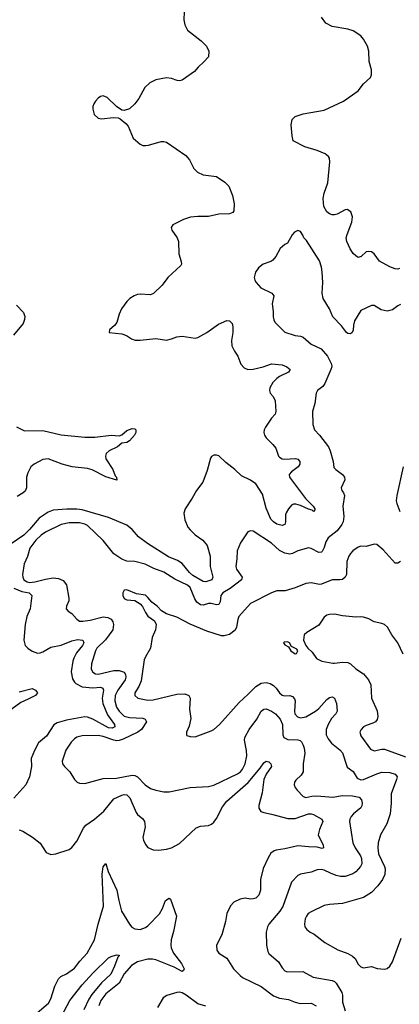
# Model space of a CAD drawing. Header units: inches. Extents: x 1839270 to 1929235, y 762242 to 910350.
# Tile 274 of 362: x 1846914 to 1849802, y 891421 to 898910. Entities that reach past the tile are written whole.
import ezdxf

# ---------------------------------------------------------------- set-up
doc = ezdxf.new("R2010")
doc.units = ezdxf.units.IN
doc.header["$MEASUREMENT"] = 0
doc.layers.add('B8849', color=7, linetype='Continuous')

msp = doc.modelspace()

# ---------------------------------------------------------------- linework, layer by layer
at = {"layer": 'B8849', "color": 5}
for points, elevation in [([(1848165.3, 898970), (1848163.1, 898910), (1848170.5, 898870), (1848190.4, 898830.4), (1848294.8, 898750), (1848334, 898710), (1848354, 898670), (1848350, 898628.7), (1848316, 898590), (1848270.5, 898549.5), (1848244.5, 898515.5), (1848150, 898449.4), (1848130, 898444.5), (1848113, 898447), (1848070, 898463.6), (1848030, 898467.6), (1847950, 898451.6), (1847904, 898430), (1847866.5, 898393.5), (1847819.5, 898310), (1847790, 898269.4), (1847750, 898232.7), (1847710, 898219), (1847690, 898222), (1847650, 898249), (1847578.9, 898318.9), (1847550, 898332.3), (1847530, 898326), (1847510, 898312.7), (1847490.7, 898290), (1847477.3, 898270), (1847470.8, 898250), (1847470.8, 898230), (1847481, 898190), (1847510, 898161), (1847537.3, 898157.3), (1847625.2, 898165.2), (1847662.8, 898162.8), (1847677.3, 898157.3), (1847721.1, 898121.1), (1847739.5, 898099.5), (1847777.3, 898010), (1847830, 897963.8), (1847850, 897953), (1847872.4, 897952.4), (1847894.9, 897954.9), (1847990, 897983.1), (1848010, 897983.8), (1848030, 897978), (1848177.8, 897877.8), (1848204.9, 897844.9), (1848239.1, 897779.1), (1848266.4, 897750), (1848310.2, 897730.2), (1848410, 897718), (1848475.3, 897675.3), (1848503.8, 897643.8), (1848532.4, 897572.4), (1848546.3, 897510), (1848543.9, 897456.1), (1848535.8, 897444.2), (1848510, 897434), (1848430, 897430.7), (1848350, 897412.5), (1848270, 897413.5), (1848212.8, 897407.2), (1848160.7, 897390), (1848078.8, 897350), (1848066.8, 897330), (1848070.6, 897310), (1848111.5, 897251.5), (1848122, 897222), (1848123.6, 897130), (1848143.1, 897070), (1848145.5, 897050), (1848140.4, 897039.6), (1848042, 896950), (1847999.1, 896890), (1847933, 896827), (1847910, 896817.6), (1847830, 896823.6), (1847810, 896820.5), (1847784, 896810), (1847751.5, 896788.5), (1847730, 896766.6), (1847689.1, 896710.9), (1847670.4, 896670), (1847652.3, 896607.7), (1847636.4, 896583.6), (1847598, 896550), (1847594, 896530), (1847690, 896520.7), (1847727.5, 896507.5), (1847763.4, 896483.4), (1847793.4, 896473.4), (1847830, 896473), (1847950, 896485.5), (1848030, 896472.7), (1848070, 896482), (1848110, 896498), (1848150, 896503.7), (1848250, 896488.5), (1848270, 896492), (1848338.4, 896530), (1848425.6, 896594.4), (1848490, 896621.1), (1848510, 896619.3), (1848530, 896598.8), (1848534.4, 896574.4), (1848535, 896530), (1848525.3, 896470), (1848528.5, 896428.5), (1848547.8, 896387.8), (1848574, 896350), (1848596.5, 896290), (1848621.2, 896261.2), (1848648.7, 896248.7), (1848690, 896251), (1848766.6, 896270), (1848830, 896293.4), (1848910, 896286), (1848947.3, 896270), (1848959.9, 896259.9), (1848970.8, 896250), (1848958.8, 896230), (1848890, 896195.1), (1848870, 896179.7), (1848840.3, 896150), (1848815.8, 896110), (1848814.4, 896090), (1848820.5, 896070), (1848842.7, 896042.8), (1848857.4, 896010), (1848862.4, 895930), (1848856.5, 895910), (1848830, 895879.7), (1848783.1, 895810), (1848773.7, 895790), (1848772.2, 895770), (1848776.4, 895750), (1848788.4, 895730), (1848840, 895680), (1848862.6, 895650), (1848883.1, 895590), (1848890, 895582.4), (1848910.2, 895570.2), (1848930, 895566.6), (1849013.2, 895573.2), (1849030, 895568.4), (1849046.3, 895550), (1849045.1, 895530), (1849032.7, 895510), (1848980.9, 895470), (1848964.8, 895450), (1848967, 895430), (1849087.7, 895267.7), (1849146, 895210), (1849158.9, 895190), (1849158.9, 895181.1), (1849150, 895169.8), (1849139.4, 895179.4), (1849110, 895187.4), (1849050, 895215.9), (1849015.1, 895224.9), (1848995.8, 895224.2), (1848982.9, 895217.1), (1848958.8, 895190), (1848940.5, 895159.5), (1848936.3, 895143.7), (1848936.4, 895090), (1848930.3, 895069.7), (1848910, 895063), (1848870, 895074), (1848843.5, 895090), (1848825.2, 895110), (1848790, 895194.5), (1848761.1, 895301.1), (1848710, 895378.9), (1848670, 895407.8), (1848600.2, 895440.2), (1848550, 895489.7), (1848482.4, 895542.4), (1848430, 895592), (1848410, 895598), (1848390, 895597.2), (1848373.4, 895586.6), (1848365.5, 895574.5), (1848339.4, 895480.6), (1848307.8, 895392.2), (1848258.9, 895330), (1848227, 895270), (1848172.4, 895190), (1848163.6, 895156.4), (1848170, 895104.9), (1848194.3, 895050), (1848210, 895029.3), (1848250, 894992.2), (1848307.6, 894950), (1848339, 894910), (1848362.8, 894830), (1848362, 894750), (1848383.2, 894670), (1848375.5, 894650), (1848330, 894634.4), (1848310, 894635.8), (1848230, 894683.4), (1848204.6, 894704.6), (1848150, 894774.7), (1848115.7, 894795.7), (1848045.2, 894825.2), (1847885.3, 894925.3), (1847816.9, 894976.9), (1847770, 895032), (1847730, 895064.1), (1847590, 895124.6), (1847390, 895182.9), (1847350, 895187.5), (1847273, 895187), (1847170, 895178.8), (1847130, 895165), (1847061.8, 895118.2), (1846990, 895031.4), (1846945.1, 894990), (1846850, 894923.7)], 720), ([(1849802.3, 897017.7), (1849790, 897013), (1849770, 897014.3), (1849730, 897029.7), (1849650, 897073.3), (1849610, 897129.5), (1849590, 897143.6), (1849570, 897147.6), (1849550, 897144.5), (1849511.8, 897108.2), (1849496.7, 897103.3), (1849490, 897102.4), (1849470, 897113), (1849450, 897132.8), (1849427.6, 897167.6), (1849403.1, 897223.1), (1849398, 897250), (1849403.9, 897276.1), (1849441.3, 897370), (1849444.5, 897410), (1849432.3, 897450), (1849405.6, 897465.6), (1849390, 897462.9), (1849328.4, 897431.6), (1849310, 897425.7), (1849290, 897426), (1849270, 897434), (1849250, 897449.8), (1849227.1, 897490), (1849223.7, 897550), (1849231.2, 897590), (1849257.4, 897670), (1849273.5, 897830), (1849270, 897858), (1849263.5, 897870), (1849238.4, 897890), (1849176.4, 897916.4), (1849084, 897944), (1848995.6, 897990), (1848985.8, 898025.8), (1848978.9, 898110), (1848986.3, 898150), (1849010, 898173.4), (1849070, 898194.7), (1849230, 898221.7), (1849378, 898290), (1849490, 898368.5), (1849530, 898422.4), (1849582, 898470), (1849589.7, 898490.3), (1849591.2, 898528.8), (1849573, 898593), (1849568.7, 898670), (1849560.4, 898710), (1849530, 898762.7), (1849508.1, 898788.1), (1849450, 898826.6), (1849410, 898838.7), (1849290, 898858.5), (1849243.2, 898883.2), (1849209, 898930)], 720), ([(1849810, 896743.1), (1849790, 896734), (1849750, 896703), (1849710, 896693.7), (1849662.9, 896702.9), (1849610, 896735.1), (1849590, 896736), (1849510, 896698), (1849460.3, 896619.7), (1849452.3, 896587.7), (1849450.3, 896549.7), (1849442.8, 896530), (1849430, 896520.9), (1849410, 896522), (1849399.3, 896530), (1849362.8, 896582.8), (1849295.6, 896650), (1849269.6, 896710), (1849222.7, 896790), (1849215.8, 896830), (1849220.4, 896910), (1849215.8, 896990), (1849210, 897028), (1849194.9, 897074.9), (1849095.3, 897230), (1849075.3, 897250), (1849068.7, 897270), (1849050, 897298), (1849030, 897308), (1849005.4, 897294.6), (1848986.4, 897273.6), (1848950.8, 897209.2), (1848930, 897199), (1848896, 897170), (1848862.8, 897110), (1848838.8, 897081.2), (1848824.7, 897070), (1848766, 897050), (1848730, 897024), (1848706.8, 896990), (1848698.8, 896950), (1848702.8, 896930), (1848714, 896910), (1848747.3, 896870), (1848830.8, 896830), (1848847.7, 896810), (1848835.5, 896750), (1848843, 896690), (1848842, 896650), (1848846.6, 896626.6), (1848856, 896610), (1848930, 896533.4), (1849010, 896508), (1849050, 896503), (1849070, 896494.9), (1849130, 896442.6), (1849206.3, 896406.3), (1849254.9, 896350), (1849284.9, 896290), (1849287.3, 896270), (1849282, 896250), (1849236.3, 896143.7), (1849220.7, 896119.3), (1849180.5, 896090), (1849168.7, 896070), (1849158.4, 895990), (1849140.3, 895930), (1849144.9, 895830), (1849157, 895790), (1849194.4, 895750), (1849262.4, 895662.4), (1849276.3, 895630), (1849299.1, 895550), (1849304.9, 895504.9), (1849318, 895490), (1849370, 895450.7), (1849384, 895430), (1849387.7, 895410), (1849359.3, 895350), (1849363.8, 895330), (1849378.4, 895310), (1849385.7, 895290), (1849371.1, 895208.9), (1849379, 895130), (1849373.7, 895090), (1849363.8, 895070), (1849330, 895022.9), (1849260.7, 894970), (1849242.6, 894937.4), (1849230, 894896), (1849214.5, 894865.5), (1849210, 894860.7), (1849190, 894858), (1849130, 894888.4), (1849110, 894893.1), (1849030.9, 894869.1), (1848990, 894848.7), (1848970, 894844.5), (1848930, 894852), (1848891.4, 894871.4), (1848830, 894927.2), (1848690, 895018.4), (1848670, 895022.9), (1848650, 895014.5), (1848594.9, 894930), (1848568.5, 894870), (1848567, 894810), (1848558.9, 894750), (1848562.6, 894730), (1848605.3, 894670), (1848602.3, 894650), (1848516, 894584), (1848458.8, 894550), (1848445.1, 894530), (1848439.1, 894480.9), (1848430, 894462.6), (1848410, 894459.3), (1848370, 894469.8), (1848350.2, 894469.8), (1848310, 894456.2), (1848290, 894459.4), (1848260.7, 894480.7), (1848245.2, 894505.2), (1848211.2, 894590), (1848189.7, 894610), (1848093.5, 894653.5), (1848010, 894706.8), (1847935.1, 894735.1), (1847867.5, 894767.5), (1847790, 894789.8), (1847730, 894792.4), (1847690, 894807.4), (1847630, 894848.3), (1847550, 894949.7), (1847430, 895062.3), (1847410, 895073.5), (1847370, 895082.6), (1847290, 895082.5), (1847230.3, 895070), (1847110, 895013.2), (1847076.8, 894990), (1847036.1, 894950), (1846991.1, 894890), (1846972.7, 894827.3), (1846947.8, 894770), (1846935.6, 894690), (1846936.9, 894670), (1846946.2, 894650), (1846970, 894633.7), (1846990, 894630.1), (1847030, 894634), (1847110, 894655.7), (1847170, 894664.7), (1847210, 894660.3), (1847244.4, 894644.4), (1847270.2, 894610.2), (1847288.8, 894510), (1847287, 894490), (1847270.4, 894450), (1847267.7, 894430), (1847282.8, 894410), (1847310, 894392.7), (1847349.2, 894349.2), (1847370, 894336), (1847394.3, 894334.3), (1847450, 894342.2), (1847550, 894368.1), (1847583.7, 894363.7), (1847609.5, 894349.5), (1847623.5, 894330), (1847628.4, 894310), (1847622, 894270), (1847566.6, 894193.4), (1847501.7, 894130), (1847491, 894110), (1847459.2, 894010), (1847457.8, 893970), (1847470, 893947.8), (1847490, 893935.5), (1847510, 893932.6), (1847630, 893958.9), (1847670, 893959.8), (1847710, 893946.3), (1847719.8, 893930), (1847720.8, 893910), (1847715.4, 893890), (1847660.7, 893810), (1847640.9, 893770), (1847637.3, 893730), (1847650, 893680.8), (1847669.7, 893649.7), (1847710, 893613.4), (1847750, 893602), (1847850, 893597.3), (1847867.7, 893590), (1847878.4, 893570), (1847839.6, 893510), (1847813.1, 893490), (1847702.4, 893437.5), (1847670, 893427.1), (1847650, 893425.4), (1847630, 893429.9), (1847550, 893457.5), (1847510, 893465.4), (1847390, 893463.7), (1847350, 893453.2), (1847330, 893440.4), (1847305.6, 893414.4), (1847265.5, 893354.5), (1847236.5, 893270), (1847240.3, 893250), (1847254, 893230), (1847295.3, 893190), (1847331.8, 893131.8), (1847351, 893111), (1847370, 893102), (1847410, 893101.4), (1847550, 893137.6), (1847650, 893141.7), (1847770, 893164.8), (1847790, 893162), (1847810.8, 893150.8), (1847868.7, 893090), (1847910, 893062.3), (1847950, 893048.8), (1848010, 893037.6), (1848050, 893037.6), (1848210, 893068.7), (1848350, 893077.6), (1848390, 893087), (1848570, 893174), (1848594.2, 893190), (1848610, 893208.9), (1848629.8, 893250), (1848641.5, 893310), (1848640.6, 893350), (1848624.2, 893430), (1848627.3, 893450), (1848660.2, 893510), (1848718, 893590), (1848750, 893650.4), (1848770, 893664.9), (1848790, 893667.1), (1848830, 893649.3), (1848859.6, 893630), (1848896.6, 893590), (1848913.5, 893550), (1848916.6, 893470), (1848924.5, 893450), (1848955, 893435), (1849030, 893431.8), (1849046.5, 893426.5), (1849056.9, 893416.9), (1849070, 893393), (1849077.7, 893370), (1849082.2, 893330), (1849069.2, 893250), (1849070.3, 893190), (1849056.4, 893163.6), (1849014.1, 893125.9), (1849004.4, 893110), (1849003.1, 893090), (1849010.4, 893070), (1849024.9, 893050), (1849070, 893000.5), (1849090, 892994), (1849136.5, 893003.5), (1849174.5, 893005.5), (1849296.1, 892996.1), (1849370, 893007.8), (1849446.5, 893006.5), (1849495.9, 892995.9), (1849515.2, 892975.2), (1849519.3, 892950), (1849517.1, 892930), (1849510, 892915.1), (1849452.4, 892870), (1849435.5, 892850), (1849426.2, 892830), (1849423.6, 892810), (1849448.9, 892650), (1849466.7, 892610), (1849506.7, 892550), (1849513.6, 892530), (1849515.5, 892490), (1849507.7, 892470), (1849470.6, 892429.4), (1849447.4, 892412.6), (1849390, 892393), (1849353.7, 892393.7), (1849320.9, 892400.9), (1849277.2, 892417.2), (1849230, 892441.7), (1849210, 892446.6), (1849177, 892443), (1849130, 892424.7), (1849050, 892409.7), (1849030, 892401.6), (1848981.7, 892350), (1848914.9, 892165.1), (1848892.6, 892130), (1848810.3, 892030), (1848798.7, 892010), (1848788.5, 891970), (1848790.4, 891870), (1848801.7, 891821.7), (1848810, 891807.3), (1848883.4, 891743.4), (1848910, 891698), (1848930, 891675.8), (1848950, 891667.9), (1849069, 891669), (1849146.3, 891626.3), (1849290, 891600.6), (1849310, 891593.4), (1849321.7, 891581.7), (1849364.7, 891510), (1849369.3, 891490), (1849370, 891436), (1849389.2, 891370)], 740), ([(1846890, 896739.3), (1846944, 896684), (1846953.3, 896653.3), (1846951, 896630), (1846939.9, 896600.1), (1846867.5, 896510)], 680), ([(1846890, 895812.9), (1846950, 895782.8), (1847090, 895786.5), (1847230, 895751.7), (1847410, 895735.3), (1847485.4, 895734.6), (1847610, 895748.8), (1847670, 895744), (1847690, 895753.4), (1847730, 895786), (1847770, 895800.7), (1847790, 895798), (1847798, 895790), (1847797.3, 895770), (1847787.7, 895750), (1847750, 895707.1), (1847730, 895694.7), (1847690, 895687.8), (1847657.7, 895662.3), (1847595.8, 895630), (1847573.1, 895610), (1847566.3, 895590), (1847568.9, 895570), (1847623.7, 895490), (1847641.4, 895441.4), (1847650.4, 895430), (1847652.7, 895407.3), (1847570, 895433.7), (1847465.6, 895485.6), (1847430, 895495.7), (1847312.7, 895510), (1847238.4, 895530), (1847130, 895569.2), (1847090, 895563.9), (1847023.6, 895530), (1846999.7, 895510), (1846975.8, 895464.2), (1846966.8, 895430), (1846965.8, 895350), (1846955.3, 895324.7), (1846939.6, 895310), (1846896.1, 895283.9)], 680), ([(1849830.3, 895509.7), (1849783.7, 895290), (1849778.7, 895250), (1849782, 895230), (1849804.9, 895170)], 760), ([(1849810, 894788), (1849790, 894775.3), (1849770, 894775.3), (1849678.8, 894878.8), (1849630, 894918), (1849610, 894922), (1849550, 894902), (1849510, 894906), (1849490, 894898.7), (1849449.4, 894870.6), (1849429.5, 894850.5), (1849418.4, 894830), (1849403.8, 894790), (1849398.9, 894690), (1849390, 894669.5), (1849370, 894651.8), (1849350, 894648.2), (1849290, 894649.7), (1849210, 894616.2), (1849194.3, 894614.3), (1849130, 894626), (1849090, 894622.4), (1849010, 894587.8), (1848933.5, 894566.5), (1848870, 894566.3), (1848828.4, 894551.6), (1848668.7, 894470), (1848582, 894370), (1848572.7, 894347.3), (1848563.2, 894290), (1848552.4, 894267.6), (1848510, 894233.3), (1848470, 894222.4), (1848450, 894224.5), (1848338.4, 894258.4), (1848210, 894312.8), (1848110, 894365.4), (1848029.6, 894389.6), (1847993.1, 894413.1), (1847959.3, 894450), (1847919.1, 894479.1), (1847890, 894515.1), (1847870, 894531.6), (1847803.7, 894543.7), (1847730, 894574.5), (1847708.2, 894571.8), (1847698.8, 894550), (1847698.8, 894530), (1847708.6, 894508.6), (1847730, 894497.3), (1847790, 894491), (1847830, 894467.7), (1847847.4, 894447.4), (1847870, 894400.7), (1847890, 894374), (1847938.8, 894338.8), (1847952.7, 894310), (1847947.4, 894270), (1847921.3, 894210), (1847910.3, 894130), (1847870, 894064.5), (1847860, 894040), (1847838.1, 893881.9), (1847821.2, 893838.8), (1847790.4, 893790), (1847790.5, 893770), (1847814, 893750), (1847890, 893733.5), (1847930, 893737.1), (1848110, 893779.3), (1848170, 893782.3), (1848200.5, 893770), (1848212, 893750), (1848206.4, 893666.4), (1848215.2, 893595.2), (1848203.1, 893536.9), (1848182.8, 893490), (1848182, 893470), (1848186.4, 893466.4), (1848210, 893458), (1848250, 893454.8), (1848370, 893500.4), (1848390, 893512.2), (1848433.6, 893550), (1848582.9, 893717.1), (1848650, 893776.5), (1848710, 893837.6), (1848750, 893864.2), (1848790, 893869.2), (1848820.4, 893860.4), (1848845.5, 893845.5), (1848866, 893826), (1848890.4, 893790), (1848910, 893772.4), (1848930, 893768), (1848970, 893770.3), (1848990, 893762), (1849003.8, 893743.8), (1849008.5, 893728.5), (1849004.3, 893650), (1849007.7, 893630), (1849026.2, 893606.2), (1849050, 893598.5), (1849090, 893606.2), (1849163.9, 893650), (1849190.8, 893670), (1849250, 893739.5), (1849270, 893754), (1849290, 893759.3), (1849308.7, 893748.7), (1849324.2, 893710), (1849328.8, 893650), (1849318.9, 893630), (1849286.4, 893593.6), (1849261.3, 893550), (1849245.9, 893510), (1849245.8, 893470), (1849260.1, 893440.1), (1849286.7, 893406.7), (1849350, 893356.5), (1849370, 893334), (1849405.7, 893225.7), (1849450, 893190.4), (1849481.5, 893141.5), (1849510, 893128.4), (1849530, 893129.4), (1849630, 893174), (1849670, 893185.5), (1849730, 893183.1), (1849770.5, 893170), (1849779.7, 893159.7), (1849785.3, 893150), (1849780.8, 893130), (1849739.5, 893020.5), (1849739.7, 892950), (1849731.8, 892868.2), (1849706.5, 892793.5), (1849658.2, 892710), (1849641.8, 892650), (1849638.9, 892610), (1849644.5, 892564.5), (1849689, 892470), (1849693.8, 892450), (1849692.2, 892407.8), (1849673.7, 892370), (1849638.4, 892321.6), (1849589.3, 892270.7), (1849530, 892232.6), (1849370, 892187.8), (1849270, 892179.7), (1849230, 892171.5), (1849130, 892123.1), (1849109.4, 892110.6), (1849094.6, 892090), (1849085.5, 892070), (1849079.5, 892030), (1849083.8, 892010), (1849099.1, 891990), (1849124.9, 891970), (1849154.7, 891954.7), (1849236.3, 891890), (1849334.1, 891834.1), (1849410, 891807.9), (1849446.8, 891786.8), (1849465.3, 891770), (1849490, 891724.9), (1849510, 891704.9), (1849530, 891698.7), (1849590, 891707.3), (1849633.7, 891693.7), (1849690, 891687.7), (1849710, 891693.4), (1849730, 891710.6), (1849750, 891744), (1849816.9, 891923.1)], 760), ([(1846870, 894587.2), (1846930, 894561.8), (1846986.7, 894550), (1847005.7, 894530), (1846993.2, 894430), (1846968.4, 894370), (1846955.9, 894310), (1846946.3, 894190), (1846956.9, 894150), (1846976.9, 894130), (1847010, 894107.8), (1847050, 894092.6), (1847070, 894093.2), (1847090, 894100.5), (1847150, 894136.3), (1847230, 894153.7), (1847310, 894186.4), (1847354.5, 894194.5), (1847394.9, 894190), (1847401.5, 894170), (1847391.8, 894150), (1847347, 894093), (1847325.9, 894054.1), (1847318.4, 894030), (1847305.5, 893950), (1847315.6, 893895.6), (1847330, 893870.3), (1847341, 893861), (1847390, 893836.6), (1847470, 893828.4), (1847530, 893834), (1847545.6, 893825.6), (1847551.3, 893810), (1847540.9, 893750), (1847547.8, 893707.8), (1847581.9, 893621.9), (1847636.3, 893550), (1847636.9, 893530), (1847617.7, 893522.3), (1847590, 893524.5), (1847470, 893590.8), (1847430, 893604.9), (1847410, 893606.9), (1847270, 893583.2), (1847198.8, 893561.2), (1847173.7, 893546.3), (1847118.7, 893461.3), (1847057, 893410), (1847025.7, 893350), (1847002.4, 893290), (1847003.7, 893230), (1846988.5, 893150), (1846961.6, 893090), (1846870.3, 892989.7)], 720), ([(1849830, 894085.1), (1849789.8, 894169.8), (1849745.4, 894230), (1849711.5, 894290), (1849689, 894310), (1849670, 894318.4), (1849609.7, 894329.7), (1849570, 894352.3), (1849530, 894366), (1849510, 894369.2), (1849470, 894366), (1849370, 894375.1), (1849310, 894389.4), (1849270, 894387), (1849250, 894380.9), (1849230, 894366), (1849190, 894304.5), (1849098, 894250), (1849078, 894230), (1849072, 894190), (1849091, 894150), (1849106, 894130), (1849139.9, 894099.9), (1849170.8, 894050), (1849212, 894030), (1849296.1, 894016.1), (1849310, 894014.4), (1849370, 894023.1), (1849410, 894020.3), (1849430, 894010.3), (1849470, 893973.7), (1849530, 893933.7), (1849568.3, 893888.3), (1849584.6, 893850), (1849590.4, 893750), (1849633.7, 893653.7), (1849638.5, 893610), (1849633.1, 893586.9), (1849620.5, 893570), (1849601.5, 893558.5), (1849550, 893542.6), (1849530, 893531.2), (1849510.4, 893510), (1849502, 893490), (1849510, 893462), (1849582.3, 893362.3), (1849610, 893349.1), (1849670, 893362.6), (1849690, 893361), (1849850, 893303.9)], 780), ([(1846910, 893796.6), (1847010, 893821.7), (1847034.9, 893810), (1847050.3, 893790), (1847034, 893770), (1846979.5, 893740.5), (1846923, 893717), (1846830, 893648.3)], 680), ([(1846910, 892748.2), (1846937.3, 892737.3), (1847012.3, 892692.3), (1847070, 892646), (1847114.4, 892574.4), (1847150, 892560.7), (1847190, 892565.5), (1847290, 892599.3), (1847310, 892612.7), (1847350, 892660.4), (1847399.9, 892760.1), (1847416.8, 892783.2), (1847483.1, 892830), (1847553.1, 892890), (1847630, 892982.7), (1847690, 893011.8), (1847710, 893016.3), (1847730, 893013.4), (1847751.1, 892991.1), (1847799.4, 892879.4), (1847810, 892864.7), (1847850.7, 892830.7), (1847863.2, 892810), (1847867.4, 892770), (1847851.3, 892690), (1847854.7, 892670), (1847870, 892635.5), (1847890, 892614.4), (1847930, 892595.8), (1847970, 892593.7), (1848030, 892599.5), (1848070, 892610.4), (1848130, 892643.8), (1848257.7, 892762.3), (1848290, 892774.9), (1848350, 892781.5), (1848372.8, 892790), (1848390, 892804.9), (1848410, 892833.1), (1848457, 892923), (1848490, 892966.8), (1848651.9, 893108.1), (1848742.4, 893217.6), (1848770, 893257.4), (1848790, 893270.8), (1848810, 893265.3), (1848825.3, 893250), (1848828.8, 893230), (1848788.2, 893171.8), (1848771.7, 893130), (1848759.4, 893030), (1848732.5, 892932.5), (1848733.7, 892913.7), (1848739.9, 892899.9), (1848748.4, 892888.4), (1848770, 892879), (1848830, 892867.5), (1848952.9, 892832.9), (1849010, 892833.6), (1849110, 892869.1), (1849130, 892870.2), (1849150, 892864.9), (1849211.3, 892830), (1849219.5, 892810), (1849193.7, 892750), (1849184.9, 892710), (1849221.7, 892630), (1849226, 892610), (1849214.1, 892605.9), (1849176.2, 892616.2), (1849110, 892617.2), (1849030, 892626.4), (1848930, 892602.7), (1848866.1, 892593.9), (1848850, 892588.8), (1848825.3, 892570), (1848804.1, 892535.9), (1848766.2, 892453.8), (1848747.1, 892370), (1848746.7, 892290), (1848733.4, 892250), (1848710, 892228.2), (1848690, 892222), (1848670, 892221.1), (1848630, 892228.5), (1848590, 892220.4), (1848543.4, 892196.6), (1848516.5, 892170), (1848488.7, 892111.3), (1848479.8, 892050), (1848451.2, 891950), (1848410.3, 891870), (1848413.3, 891833.3), (1848429.1, 891809.1), (1848490.9, 891770.9), (1848539.7, 891690), (1848590, 891640.2), (1848610, 891624.7), (1848750, 891557), (1848844.5, 891484.5), (1848890, 891468.3), (1848957.7, 891457.7), (1849010, 891436.2), (1849047.2, 891427.2), (1849130, 891429.1), (1849168.4, 891410)], 720), ([(1847030, 891341.6), (1847132.4, 891430), (1847150, 891462), (1847180.2, 891559.8), (1847210, 891614.9), (1847227.7, 891632.3), (1847270, 891651.4), (1847330, 891694.6), (1847371, 891749), (1847426.9, 891810), (1847484.4, 891910), (1847509.9, 892030), (1847552.2, 892167.8), (1847541.5, 892410), (1847550, 892465.5), (1847570, 892490.4), (1847587.1, 892430), (1847654.1, 892290), (1847667.7, 892210), (1847689.6, 892130), (1847750.3, 892030), (1847768.1, 892008.1), (1847790, 891994.9), (1847830, 891989.4), (1847870, 892004.3), (1847890, 892017.9), (1847977.5, 892110), (1848001.1, 892150), (1848022.6, 892210), (1848050, 892227), (1848060.3, 892220.3), (1848106.8, 892090), (1848085.2, 891974.8), (1848066.7, 891910), (1848063, 891870), (1848065.9, 891850), (1848083.5, 891810), (1848145.4, 891730), (1848164.9, 891690), (1848161.1, 891678.9), (1848150, 891671.1), (1848090, 891704.1), (1847950, 891759.4), (1847925, 891765), (1847890, 891763.2), (1847810, 891742.8), (1847765.4, 891714.6), (1847708, 891652), (1847670, 891582.3), (1847570, 891499.5), (1847531.3, 891450), (1847517.4, 891410)], 680), ([(1847230.9, 891330), (1847295.2, 891450), (1847390, 891568.3), (1847470, 891656.5), (1847590, 891773.4), (1847610, 891784.4), (1847650, 891796), (1847670, 891794), (1847671, 891790), (1847659.6, 891780.4), (1847634.9, 891710), (1847607.5, 891650), (1847537.1, 891582.9), (1847463.9, 891496.1), (1847439.7, 891460.3), (1847402.5, 891377.5)], 660), ([(1848330, 891407.2), (1848270, 891424.8), (1848181.4, 891490), (1848150, 891507.1), (1848130, 891511.9), (1848109.6, 891510.4), (1848032.9, 891487.1), (1848006.7, 891470), (1847963.6, 891396.4)], 720)]:
    msp.add_lwpolyline(points, dxfattribs=dict(at, elevation=elevation))
at = {"layer": 'B8849', "color": 5, "elevation": 780}
msp.add_lwpolyline([(1848950, 894178), (1848925.4, 894174.6), (1848922, 894170), (1848930, 894154), (1848959.8, 894139.8), (1848976, 894110), (1849010, 894087.4), (1849019, 894090), (1849029, 894110), (1849021.2, 894121.2), (1848982, 894142), (1848966, 894170)], close=True, dxfattribs=at)

doc.saveas('drawing.dxf')
